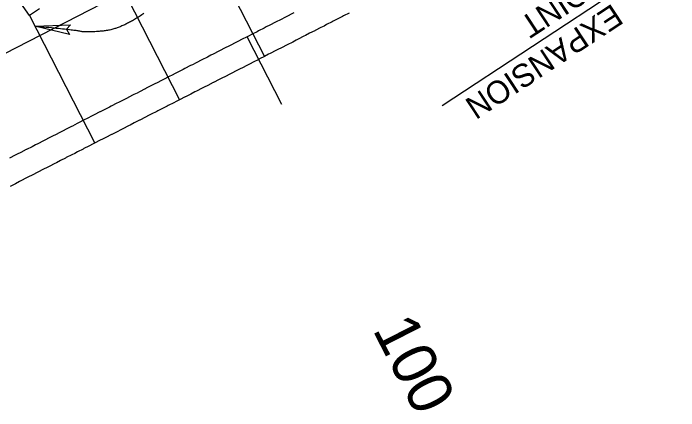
# Model space of a CAD drawing. Extents: x 2145147 to 2158018, y 137519 to 148068.
# Drawn here: x 2149783.3 to 2149888, y 143190.7 to 143253.3 of the extents above; entities that cross this region are included whole.
import ezdxf

# ---------------------------------------------------------------- set-up
doc = ezdxf.new("R2010")
doc.units = 0
for name, color, linetype in [('PR_Align_Ramp_A', 7, 'Continuous'), ('PR_Align_Ramp_A_Sta', 7, 'Continuous'), ('PR_Align_Service_C_Leader', 7, 'Continuous'), ('PR_Align_Service_C_Txt', 7, 'Continuous'), ('PR_Dimensions', 7, 'Continuous'), ('PR_Joint_Contraction', 7, 'Continuous'), ('PR_Joint_Long', 7, 'Continuous'), ('PR_Road_Concrete', 7, 'Continuous')]:
    doc.layers.add(name, color=color, linetype=linetype)

msp = doc.modelspace()

# ---------------------------------------------------------------- linework, layer by layer
at = {"layer": 'PR_Align_Ramp_A'}
msp.add_lwpolyline([(2149825.59, 143238.93), (2149820.12, 143249.61)], dxfattribs=at)
at = {"layer": 'PR_Align_Service_C_Leader'}
msp.add_lwpolyline([(2149887.99, 143283.86), (2149879.21, 143257.45), (2149850.81, 143238.74)], dxfattribs=at)
at = {"layer": 'PR_Dimensions'}
msp.add_lwpolyline([(2149786.72, 143251.27), (2149792.34, 143251.47), (2149791.69, 143250.78), (2149792.18, 143249.95)], close=True, dxfattribs=at)
msp.add_open_spline([(2149803.86, 143253.26), (2149800.24, 143250.75), (2149794.65, 143250.26), (2149793.52, 143250.6), (2149786.72, 143251.27)], degree=2, dxfattribs=at)
at = {"layer": 'PR_Joint_Contraction'}
for p, q in [((2149785.87, 143252.94), (2149771.73, 143273.55)), ((2149810.64, 143270.4), (2149822.85, 143246.52)), ((2149798.3, 143261.58), (2149809.5, 143239.69)), ((2149785.87, 143252.93), (2149796.15, 143232.85))]:
    msp.add_line(p, q, dxfattribs=at)
at = {"layer": 'PR_Joint_Long'}
for points in [[(2149797.26, 143254.77), (2149760.8, 143236.08)], [(2149827.48, 143253.38), (2149827.24, 143253.26), (2149826.35, 143252.8), (2149826.03, 143252.64), (2149825.46, 143252.35), (2149824.58, 143251.89), (2149824.57, 143251.89), (2149823.68, 143251.43), (2149823.13, 143251.15), (2149822.79, 143250.98), (2149821.9, 143250.52), (2149821.68, 143250.41), (2149821.01, 143250.07), (2149820.23, 143249.67), (2149820.12, 143249.61), (2149819.23, 143249.16), (2149818.77, 143248.92), (2149818.34, 143248.7), (2149817.45, 143248.25), (2149817.32, 143248.18), (2149816.56, 143247.79), (2149815.87, 143247.44), (2149815.67, 143247.33), (2149814.78, 143246.88), (2149814.42, 143246.7), (2149813.89, 143246.42), (2149813, 143245.97), (2149812.97, 143245.95), (2149812.11, 143245.51), (2149811.52, 143245.21), (2149811.22, 143245.06), (2149810.33, 143244.6), (2149810.06, 143244.47), (2149809.44, 143244.15), (2149808.61, 143243.72), (2149808.55, 143243.69), (2149807.66, 143243.24), (2149807.16, 143242.98), (2149806.77, 143242.78), (2149805.88, 143242.32), (2149805.71, 143242.24), (2149804.99, 143241.87), (2149804.26, 143241.5), (2149804.12, 143241.42), (2149804.1, 143241.41), (2149803.21, 143240.96), (2149802.81, 143240.75), (2149802.31, 143240.5), (2149801.42, 143240.05), (2149801.35, 143240.01), (2149800.53, 143239.59), (2149799.9, 143239.27), (2149799.64, 143239.14), (2149798.75, 143238.68), (2149798.45, 143238.53), (2149797.86, 143238.22), (2149797, 143237.78), (2149796.97, 143237.77), (2149796.08, 143237.32), (2149795.55, 143237.04), (2149795.19, 143236.86), (2149794.3, 143236.4), (2149794.1, 143236.3), (2149793.41, 143235.95), (2149792.64, 143235.55), (2149792.52, 143235.49), (2149791.63, 143235.04), (2149791.19, 143234.81), (2149790.74, 143234.58), (2149789.85, 143234.13), (2149789.74, 143234.07), (2149788.96, 143233.67), (2149788.29, 143233.33), (2149788.07, 143233.21), (2149787.18, 143232.76), (2149786.84, 143232.58), (2149786.29, 143232.3), (2149785.4, 143231.85), (2149785.38, 143231.84), (2149784.51, 143231.39), (2149783.93, 143231.1), (2149783.62, 143230.94), (2149782.73, 143230.48)], [(2149787.47, 143254.03), (2149785.87, 143252.93)]]:
    msp.add_lwpolyline(points, dxfattribs=at)
at = {"layer": 'PR_Road_Concrete'}
msp.add_lwpolyline([(2149836.19, 143253.34), (2149835.3, 143252.88), (2149835.11, 143252.79), (2149834.4, 143252.43), (2149833.66, 143252.05), (2149833.51, 143251.97), (2149832.62, 143251.52), (2149832.21, 143251.3), (2149831.73, 143251.06), (2149830.84, 143250.61), (2149830.76, 143250.56), (2149829.95, 143250.15), (2149829.31, 143249.82), (2149829.06, 143249.69), (2149828.17, 143249.24), (2149827.85, 143249.08), (2149827.28, 143248.78), (2149826.4, 143248.33), (2149826.39, 143248.33), (2149825.5, 143247.87), (2149824.95, 143247.59), (2149824.61, 143247.42), (2149823.72, 143246.96), (2149823.5, 143246.85), (2149822.83, 143246.51), (2149822.05, 143246.11), (2149821.94, 143246.05), (2149821.05, 143245.6), (2149820.6, 143245.36), (2149820.16, 143245.14), (2149819.27, 143244.68), (2149819.15, 143244.62), (2149818.38, 143244.23), (2149817.69, 143243.88), (2149817.49, 143243.77), (2149816.6, 143243.32), (2149816.24, 143243.13), (2149815.71, 143242.86), (2149814.82, 143242.41), (2149814.79, 143242.39), (2149813.93, 143241.95), (2149813.34, 143241.65), (2149813.04, 143241.5), (2149812.15, 143241.04), (2149811.89, 143240.91), (2149811.26, 143240.58), (2149810.43, 143240.16), (2149810.37, 143240.13), (2149809.48, 143239.67), (2149808.98, 143239.42), (2149808.59, 143239.22), (2149807.7, 143238.76), (2149807.53, 143238.68), (2149806.81, 143238.31), (2149806.08, 143237.94), (2149805.94, 143237.86), (2149805.92, 143237.85), (2149805.03, 143237.4), (2149804.63, 143237.19), (2149804.14, 143236.94), (2149803.25, 143236.49), (2149803.18, 143236.45), (2149802.36, 143236.03), (2149801.72, 143235.71), (2149801.47, 143235.57), (2149800.58, 143235.12), (2149800.27, 143234.96), (2149799.69, 143234.66), (2149798.82, 143234.22), (2149798.79, 143234.21), (2149797.9, 143233.75), (2149797.37, 143233.48), (2149797.01, 143233.3), (2149796.12, 143232.84), (2149795.92, 143232.74), (2149795.23, 143232.39), (2149794.46, 143231.99), (2149794.34, 143231.93), (2149793.45, 143231.48), (2149793.01, 143231.25), (2149792.56, 143231.02), (2149791.67, 143230.57), (2149791.56, 143230.51), (2149790.78, 143230.11), (2149790.11, 143229.77), (2149789.89, 143229.65), (2149789, 143229.2), (2149788.66, 143229.02), (2149788.11, 143228.74), (2149787.22, 143228.29), (2149787.21, 143228.28), (2149786.33, 143227.83), (2149785.75, 143227.54), (2149785.44, 143227.38), (2149784.55, 143226.92), (2149784.3, 143226.8), (2149783.66, 143226.47), (2149782.85, 143226.05)], dxfattribs=at)

# ---------------------------------------------------------------- texts
at = {"layer": 'PR_Align_Ramp_A_Sta'}
msp.add_text('100', height=7, rotation=297.0949, dxfattribs=at).set_placement((2149839.78, 143203.51))
at = {"layer": 'PR_Align_Service_C_Txt'}
for s, p in [('JOINT', (2149874.28, 143259.94)), ('EXPANSION', (2149877.58, 143254.93))]:
    msp.add_text(s, height=3.6, rotation=213.3802, dxfattribs=at).set_placement(p)

doc.saveas('drawing.dxf')
